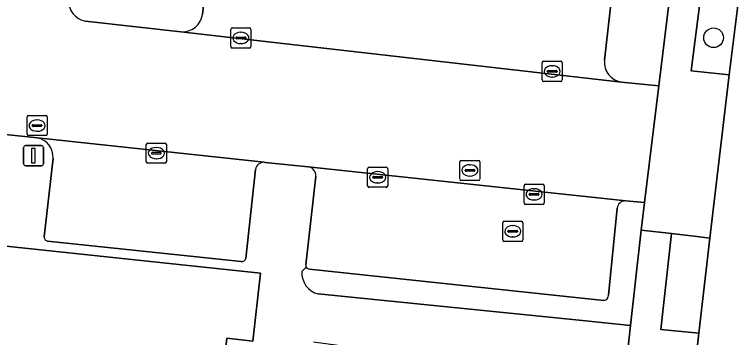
# Model space of a CAD drawing. Extents: x 162026 to 163502, y 387295 to 388169.
# Drawn here: x 162159.47 to 162195.29, y 387941.9 to 387957.96 of the extents above; entities that cross this region are included whole.
import ezdxf

# ---------------------------------------------------------------- set-up
doc = ezdxf.new("R2010")
doc.units = 0
for name, color, linetype in [('IMGEO_Boom', 7, 'Continuous'), ('IMGEO_Groenvoorziening', 7, 'Continuous'), ('IMGEO_Kolk', 7, 'Continuous'), ('IMGEO_Lichtmast', 7, 'Continuous'), ('IMGEO_Pand', 7, 'Continuous'), ('IMGEO_Parkeervlak_open', 7, 'Continuous'), ('IMGEO_Rijbaan_lokaal_open', 7, 'Continuous'), ('IMGEO_Rioolput', 7, 'Continuous'), ('IMGEO_Voetpad_open', 7, 'Continuous')]:
    doc.layers.add(name, color=color, linetype=linetype)

msp = doc.modelspace()

# ---------------------------------------------------------------- linework, layer by layer
at = {"layer": 'IMGEO_Boom'}
msp.add_circle((162194.243, 387956.8), 0.489, dxfattribs=at)
at = {"layer": 'IMGEO_Groenvoorziening'}
for points in [[(162168.825, 387957.959), (162169.273, 387962.029)], [(162192.14, 387959.482), (162191.994, 387959.499), (162191.711, 387959.531), (162189.287, 387959.801), (162188.821, 387955.689)], [(162189.664, 387954.591), (162191.516, 387954.405), (162192.131, 387959.426), (162192.14, 387959.482)], [(162193.664, 387959.321), (162193.133, 387955.152), (162195.019, 387954.965), (162195.555, 387959.213)], [(162163.008, 387957.628), (162167.747, 387957.096)], [(162174.582, 387944.07), (162187.562, 387942.761), (162190.111, 387942.504), (162190.639, 387947.238), (162190.807, 387948.616), (162189.872, 387948.69)], [(162189.447, 387948.337), (162189.014, 387944.013)], [(162173.988, 387945.396), (162173.772, 387945.188)], [(162188.79, 387943.744), (162187.693, 387943.863), (162174.141, 387945.309)]]:
    msp.add_lwpolyline(points, dxfattribs=at)
msp.add_lwpolyline([(162194.051, 387946.85), (162193.408, 387946.923), (162192.142, 387947.067), (162191.619, 387942.299), (162193.511, 387942.119)], close=True, dxfattribs=at)
for centre, radius, start, end in [((162163.182, 387958.636), 1.023, 175.8798, 260.2286), ((162167.821, 387958.108), 1.015, 265.8132, 351.5453), ((162189.82, 387955.583), 1.004, 173.9611, 261.0701), ((162189.842, 387948.294), 0.397, 85.5998, 173.8255), ((162174.143, 387945.491), 0.182, 211.5265, 269.226), ((162174.822, 387945.096), 1.054, 175.0125, 256.8347), ((162188.766, 387943.992), 0.249, 275.5628, 4.868)]:
    msp.add_arc(centre, radius, start, end, dxfattribs=at)
at = {"layer": 'IMGEO_Kolk'}
for p, q in [((162170.233, 387956.364), (162170.233, 387957.216)), ((162170.308, 387957.29), (162171.16, 387957.29)), ((162171.234, 387957.216), (162171.234, 387956.364)), ((162170.492, 387956.784), (162170.492, 387956.796)), ((162170.93, 387956.747), (162170.532, 387956.747)), ((162170.535, 387956.833), (162170.933, 387956.833)), ((162170.721, 387957.07), (162170.746, 387957.07)), ((162170.976, 387956.796), (162170.976, 387956.784)), ((162170.744, 387956.51), (162170.719, 387956.51)), ((162171.16, 387956.29), (162170.308, 387956.29)), ((162185.714, 387954.703), (162185.714, 387955.555)), ((162185.789, 387955.629), (162186.641, 387955.629)), ((162186.202, 387955.409), (162186.227, 387955.409)), ((162186.715, 387955.555), (162186.715, 387954.703)), ((162185.973, 387955.123), (162185.973, 387955.135)), ((162186.411, 387955.086), (162186.013, 387955.086)), ((162186.016, 387955.172), (162186.414, 387955.172)), ((162186.457, 387955.135), (162186.457, 387955.123)), ((162186.641, 387954.629), (162185.789, 387954.629)), ((162186.225, 387954.849), (162186.2, 387954.849)), ((162166.03, 387950.641), (162166.03, 387951.493)), ((162166.105, 387951.567), (162166.957, 387951.567)), ((162167.031, 387951.493), (162167.031, 387950.641)), ((162166.289, 387951.061), (162166.289, 387951.073)), ((162166.727, 387951.024), (162166.329, 387951.024)), ((162166.332, 387951.11), (162166.73, 387951.11)), ((162166.518, 387951.347), (162166.543, 387951.347)), ((162166.773, 387951.073), (162166.773, 387951.061)), ((162166.541, 387950.787), (162166.516, 387950.787)), ((162166.957, 387950.567), (162166.105, 387950.567)), ((162177.112, 387950.368), (162177.964, 387950.368)), ((162177.037, 387949.442), (162177.037, 387950.294)), ((162177.525, 387950.148), (162177.55, 387950.148)), ((162178.038, 387950.294), (162178.038, 387949.442)), ((162177.296, 387949.862), (162177.296, 387949.874)), ((162177.734, 387949.825), (162177.336, 387949.825)), ((162177.339, 387949.911), (162177.737, 387949.911)), ((162177.548, 387949.588), (162177.523, 387949.588)), ((162177.78, 387949.874), (162177.78, 387949.862)), ((162177.964, 387949.368), (162177.112, 387949.368)), ((162184.816, 387948.594), (162184.816, 387949.446)), ((162184.891, 387949.52), (162185.743, 387949.52)), ((162185.304, 387949.3), (162185.329, 387949.3)), ((162185.817, 387949.446), (162185.817, 387948.594)), ((162185.075, 387949.014), (162185.075, 387949.026)), ((162185.513, 387948.977), (162185.115, 387948.977)), ((162185.118, 387949.063), (162185.516, 387949.063)), ((162185.559, 387949.026), (162185.559, 387949.014)), ((162185.743, 387948.52), (162184.891, 387948.52)), ((162185.327, 387948.74), (162185.302, 387948.74))]:
    msp.add_line(p, q, dxfattribs=at)
for points in [[(162170.233, 387956.364), (162170.233, 387957.216)], [(162170.308, 387957.29), (162171.16, 387957.29)], [(162171.234, 387957.216), (162171.234, 387956.364)], [(162171.16, 387956.29), (162170.308, 387956.29)], [(162185.714, 387954.703), (162185.714, 387955.555)], [(162185.789, 387955.629), (162186.641, 387955.629)], [(162186.715, 387955.555), (162186.715, 387954.703)], [(162186.641, 387954.629), (162185.789, 387954.629)], [(162166.03, 387950.641), (162166.03, 387951.493)], [(162166.105, 387951.567), (162166.957, 387951.567)], [(162167.031, 387951.493), (162167.031, 387950.641)], [(162166.957, 387950.567), (162166.105, 387950.567)], [(162177.112, 387950.368), (162177.964, 387950.368)], [(162177.037, 387949.442), (162177.037, 387950.294)], [(162178.038, 387950.294), (162178.038, 387949.442)], [(162177.964, 387949.368), (162177.112, 387949.368)], [(162184.816, 387948.594), (162184.816, 387949.446)], [(162184.891, 387949.52), (162185.743, 387949.52)], [(162185.817, 387949.446), (162185.817, 387948.594)], [(162185.743, 387948.52), (162184.891, 387948.52)]]:
    msp.add_lwpolyline(points, dxfattribs=at)
for centre, radius, start, end in [((162170.31, 387957.214), 0.0765, 91.552, 178.448), ((162170.31, 387957.214), 0.0765, 91.552, 178.448), ((162171.158, 387957.214), 0.0765, 1.552, 88.448), ((162171.158, 387957.214), 0.0765, 1.552, 88.448), ((162170.532, 387956.793), 0.0403, 85.8775, 175.7526), ((162170.529, 387956.783), 0.0366, 178.938, 274.7102), ((162170.933, 387956.79), 0.043, 264.8664, 352.4533), ((162170.937, 387956.795), 0.0386, 1.7309, 96.639), ((162170.31, 387956.366), 0.0765, 181.552, 268.448), ((162170.31, 387956.366), 0.0765, 181.552, 268.448), ((162171.158, 387956.366), 0.0765, 271.552, 358.448), ((162171.158, 387956.366), 0.0765, 271.552, 358.448), ((162185.791, 387955.553), 0.0765, 91.552, 178.448), ((162185.791, 387955.553), 0.0765, 91.552, 178.448), ((162186.639, 387955.553), 0.0765, 1.552, 88.448), ((162186.639, 387955.553), 0.0765, 1.552, 88.448), ((162186.013, 387955.132), 0.0403, 85.8775, 175.7526), ((162186.01, 387955.122), 0.0366, 178.938, 274.7102), ((162186.414, 387955.129), 0.043, 264.8664, 352.4533), ((162186.418, 387955.134), 0.0386, 1.7309, 96.639), ((162185.791, 387954.705), 0.0765, 181.552, 268.448), ((162185.791, 387954.705), 0.0765, 181.552, 268.448), ((162186.639, 387954.705), 0.0765, 271.552, 358.448), ((162186.639, 387954.705), 0.0765, 271.552, 358.448), ((162166.107, 387951.491), 0.0765, 91.552, 178.448), ((162166.107, 387951.491), 0.0765, 91.552, 178.448), ((162166.955, 387951.491), 0.0765, 1.552, 88.448), ((162166.955, 387951.491), 0.0765, 1.552, 88.448), ((162166.329, 387951.07), 0.0403, 85.8775, 175.7526), ((162166.326, 387951.06), 0.0366, 178.938, 274.7102), ((162166.73, 387951.067), 0.043, 264.8664, 352.4533), ((162166.734, 387951.072), 0.0386, 1.7309, 96.639), ((162166.107, 387950.643), 0.0765, 181.552, 268.448), ((162166.107, 387950.643), 0.0765, 181.552, 268.448), ((162166.955, 387950.643), 0.0765, 271.552, 358.448), ((162166.955, 387950.643), 0.0765, 271.552, 358.448), ((162177.114, 387950.292), 0.0765, 91.552, 178.448), ((162177.114, 387950.292), 0.0765, 91.552, 178.448), ((162177.962, 387950.292), 0.0765, 1.552, 88.448), ((162177.962, 387950.292), 0.0765, 1.552, 88.448), ((162177.336, 387949.871), 0.0403, 85.8775, 175.7526), ((162177.333, 387949.861), 0.0366, 178.938, 274.7102), ((162177.737, 387949.868), 0.043, 264.8664, 352.4533), ((162177.741, 387949.873), 0.0386, 1.7309, 96.639), ((162177.114, 387949.444), 0.0765, 181.552, 268.448), ((162177.114, 387949.444), 0.0765, 181.552, 268.448), ((162177.962, 387949.444), 0.0765, 271.552, 358.448), ((162177.962, 387949.444), 0.0765, 271.552, 358.448), ((162184.893, 387949.444), 0.0765, 91.552, 178.448), ((162184.893, 387949.444), 0.0765, 91.552, 178.448), ((162185.741, 387949.444), 0.0765, 1.552, 88.448), ((162185.741, 387949.444), 0.0765, 1.552, 88.448), ((162185.115, 387949.023), 0.0403, 85.8775, 175.7526), ((162185.112, 387949.013), 0.0366, 178.938, 274.7102), ((162185.516, 387949.02), 0.043, 264.8664, 352.4533), ((162185.52, 387949.025), 0.0386, 1.7309, 96.639), ((162184.893, 387948.596), 0.0765, 181.552, 268.448), ((162184.893, 387948.596), 0.0765, 181.552, 268.448), ((162185.741, 387948.596), 0.0765, 271.552, 358.448), ((162185.741, 387948.596), 0.0765, 271.552, 358.448)]:
    msp.add_arc(centre, radius, start, end, dxfattribs=at)
for centre, major_axis, ratio, start_param, end_param in [((162170.72, 387956.79), (-0.387, 0.002), 0.722429, 4.712389, 7.853982), ((162170.745, 387956.79), (-0.39, 0.002), 0.717154, 1.570796, 4.712389), ((162186.201, 387955.129), (-0.387, 0.002), 0.722429, 4.712389, 7.853982), ((162186.226, 387955.129), (-0.39, 0.002), 0.717154, 1.570796, 4.712389), ((162166.517, 387951.067), (-0.387, 0.002), 0.722429, 4.712389, 7.853982), ((162166.542, 387951.067), (-0.39, 0.002), 0.717154, 1.570796, 4.712389), ((162177.524, 387949.868), (-0.387, 0.002), 0.722429, 4.712389, 7.853982), ((162177.549, 387949.868), (-0.39, 0.002), 0.717154, 1.570796, 4.712389), ((162185.303, 387949.02), (-0.387, 0.002), 0.722429, 4.712389, 7.853982), ((162185.328, 387949.02), (-0.39, 0.002), 0.717154, 1.570796, 4.712389)]:
    msp.add_ellipse(centre, major_axis=major_axis, ratio=ratio, start_param=start_param, end_param=end_param, dxfattribs=at)
at = {"layer": 'IMGEO_Lichtmast'}
for p, q in [((162160.024, 387951.439), (162160.814, 387951.439)), ((162160.814, 387951.439), (162160.024, 387951.439)), ((162159.924, 387950.539), (162159.924, 387951.339)), ((162159.924, 387951.339), (162159.924, 387950.539)), ((162160.914, 387951.339), (162160.914, 387950.539)), ((162160.914, 387950.539), (162160.914, 387951.339)), ((162160.814, 387950.439), (162160.024, 387950.439)), ((162160.024, 387950.439), (162160.814, 387950.439))]:
    msp.add_line(p, q, dxfattribs=at)
msp.add_lwpolyline([(162160.344, 387951.314), (162160.494, 387951.314), (162160.494, 387950.564), (162160.344, 387950.564), (162160.344, 387951.314)], dxfattribs=at)
for centre, start, end in [((162160.024, 387951.339), 90, 180), ((162160.024, 387951.339), 90, 180), ((162160.814, 387951.339), 0, 90), ((162160.814, 387951.339), 360, 90), ((162160.024, 387950.539), 180, 270), ((162160.024, 387950.539), 180, 270), ((162160.814, 387950.539), 270, 0), ((162160.814, 387950.539), 270, 0)]:
    msp.add_arc(centre, 0.1, start, end, dxfattribs=at)
at = {"layer": 'IMGEO_Pand'}
msp.add_lwpolyline([(162154.961, 387952.409), (162158.206, 387981.925), (162149.378, 387982.899), (162147.377, 387983.12), (162145.124, 387983.369), (162141.881, 387952.591), (162140.731, 387942.294), (162152.337, 387940.998), (162148.766, 387909.013), (162160.086, 387907.751), (162161.838, 387907.556), (162162.443, 387912.958), (162164.867, 387934.596), (162165.43, 387939.618), (162169.747, 387939.264), (162170.042, 387941.872), (162171.334, 387941.727), (162171.711, 387945.098), (162154.36, 387946.945)], close=True, dxfattribs=at)
at = {"layer": 'IMGEO_Parkeervlak_open'}
for points in [[(162189.287, 387959.801), (162187.75, 387959.972), (162183.39, 387960.457), (162180.683, 387960.759), (162177.993, 387961.058), (162173.436, 387961.565), (162169.273, 387962.029), (162168.825, 387957.959)], [(162188.821, 387955.689), (162189.287, 387959.801)], [(162167.747, 387957.096), (162189.664, 387954.591)], [(162171.888, 387950.611), (162160.612, 387951.825)], [(162161.391, 387950.81), (162160.958, 387946.905)], [(162189.872, 387948.69), (162174.081, 387950.393)], [(162170.974, 387945.825), (162171.466, 387950.255)], [(162174.46, 387949.92), (162173.964, 387945.523)], [(162189.014, 387944.013), (162189.447, 387948.337)], [(162161.122, 387946.697), (162170.753, 387945.676)], [(162174.141, 387945.309), (162187.693, 387943.863), (162188.79, 387943.744)]]:
    msp.add_lwpolyline(points, dxfattribs=at)
for centre, radius, start, end in [((162167.821, 387958.108), 1.015, 265.8132, 351.5453), ((162189.82, 387955.583), 1.004, 173.9611, 261.0701), ((162160.441, 387950.887), 0.953, 355.3544, 79.6572), ((162171.873, 387950.201), 0.411, 87.9118, 172.3903), ((162174.006, 387949.945), 0.454, 356.8508, 80.5574), ((162189.842, 387948.294), 0.397, 85.5998, 173.8255), ((162161.143, 387946.882), 0.187, 173.024, 263.4848), ((162170.769, 387945.891), 0.216, 265.8453, 342.1311), ((162174.137, 387945.49), 0.177, 169.2246, 212.1781), ((162174.143, 387945.491), 0.182, 211.5265, 269.226), ((162188.766, 387943.992), 0.249, 275.5628, 4.868)]:
    msp.add_arc(centre, radius, start, end, dxfattribs=at)
at = {"layer": 'IMGEO_Rijbaan_lokaal_open'}
for points in [[(162158.76, 387986.547), (162158.206, 387981.925), (162154.961, 387952.409), (162160.474, 387951.84), (162160.612, 387951.825), (162171.888, 387950.611), (162171.945, 387950.605), (162174.081, 387950.393), (162189.872, 387948.69), (162190.807, 387948.616), (162191.516, 387954.405), (162189.664, 387954.591), (162167.747, 387957.096), (162163.008, 387957.628)], [(162195.555, 387959.213), (162195.019, 387954.965), (162194.051, 387946.85), (162193.511, 387942.119), (162193.238, 387939.698), (162192.676, 387934.408)]]:
    msp.add_lwpolyline(points, dxfattribs=at)
msp.add_arc((162163.182, 387958.636), 1.023, 175.8798, 260.2286, dxfattribs=at)
at = {"layer": 'IMGEO_Rioolput'}
for p, q in [((162160.099, 387952.011), (162160.099, 387952.863)), ((162160.174, 387952.937), (162161.026, 387952.937)), ((162161.1, 387952.863), (162161.1, 387952.011)), ((162160.401, 387952.48), (162160.799, 387952.48)), ((162160.587, 387952.717), (162160.612, 387952.717)), ((162160.358, 387952.431), (162160.358, 387952.443)), ((162160.796, 387952.394), (162160.398, 387952.394)), ((162160.61, 387952.157), (162160.585, 387952.157)), ((162160.842, 387952.443), (162160.842, 387952.431)), ((162161.026, 387951.937), (162160.174, 387951.937)), ((162181.696, 387950.708), (162182.548, 387950.708)), ((162181.621, 387949.782), (162181.621, 387950.634)), ((162182.109, 387950.488), (162182.134, 387950.488)), ((162182.622, 387950.634), (162182.622, 387949.782)), ((162181.88, 387950.202), (162181.88, 387950.214)), ((162182.318, 387950.165), (162181.92, 387950.165)), ((162181.923, 387950.251), (162182.321, 387950.251)), ((162182.364, 387950.214), (162182.364, 387950.202)), ((162182.548, 387949.708), (162181.696, 387949.708)), ((162182.132, 387949.928), (162182.107, 387949.928)), ((162183.756, 387946.758), (162183.756, 387947.61)), ((162183.831, 387947.684), (162184.683, 387947.684)), ((162184.244, 387947.464), (162184.269, 387947.464)), ((162184.757, 387947.61), (162184.757, 387946.758)), ((162184.015, 387947.178), (162184.015, 387947.19)), ((162184.453, 387947.141), (162184.055, 387947.141)), ((162184.058, 387947.227), (162184.456, 387947.227)), ((162184.499, 387947.19), (162184.499, 387947.178)), ((162184.267, 387946.904), (162184.242, 387946.904)), ((162184.683, 387946.684), (162183.831, 387946.684))]:
    msp.add_line(p, q, dxfattribs=at)
for points in [[(162160.099, 387952.011), (162160.099, 387952.863)], [(162160.174, 387952.937), (162161.026, 387952.937)], [(162161.1, 387952.863), (162161.1, 387952.011)], [(162161.026, 387951.937), (162160.174, 387951.937)], [(162181.696, 387950.708), (162182.548, 387950.708)], [(162181.621, 387949.782), (162181.621, 387950.634)], [(162182.622, 387950.634), (162182.622, 387949.782)], [(162182.548, 387949.708), (162181.696, 387949.708)], [(162183.756, 387946.758), (162183.756, 387947.61)], [(162183.831, 387947.684), (162184.683, 387947.684)], [(162184.757, 387947.61), (162184.757, 387946.758)], [(162184.683, 387946.684), (162183.831, 387946.684)]]:
    msp.add_lwpolyline(points, dxfattribs=at)
for centre, radius, start, end in [((162160.176, 387952.861), 0.0765, 91.552, 178.448), ((162160.176, 387952.861), 0.0765, 91.552, 178.448), ((162161.024, 387952.861), 0.0765, 1.552, 88.448), ((162161.024, 387952.861), 0.0765, 1.552, 88.448), ((162160.398, 387952.44), 0.0403, 85.8775, 175.7526), ((162160.803, 387952.442), 0.0386, 1.7309, 96.639), ((162160.395, 387952.43), 0.0366, 178.938, 274.7102), ((162160.799, 387952.437), 0.043, 264.8664, 352.4533), ((162160.176, 387952.013), 0.0765, 181.552, 268.448), ((162160.176, 387952.013), 0.0765, 181.552, 268.448), ((162161.024, 387952.013), 0.0765, 271.552, 358.448), ((162161.024, 387952.013), 0.0765, 271.552, 358.448), ((162181.698, 387950.632), 0.0765, 91.552, 178.448), ((162181.698, 387950.632), 0.0765, 91.552, 178.448), ((162182.546, 387950.632), 0.0765, 1.552, 88.448), ((162182.546, 387950.632), 0.0765, 1.552, 88.448), ((162181.92, 387950.211), 0.0403, 85.8775, 175.7526), ((162181.917, 387950.201), 0.0366, 178.938, 274.7102), ((162182.321, 387950.208), 0.043, 264.8664, 352.4533), ((162182.325, 387950.213), 0.0386, 1.7309, 96.639), ((162181.698, 387949.784), 0.0765, 181.552, 268.448), ((162181.698, 387949.784), 0.0765, 181.552, 268.448), ((162182.546, 387949.784), 0.0765, 271.552, 358.448), ((162182.546, 387949.784), 0.0765, 271.552, 358.448), ((162183.833, 387947.608), 0.0765, 91.552, 178.448), ((162183.833, 387947.608), 0.0765, 91.552, 178.448), ((162184.681, 387947.608), 0.0765, 1.552, 88.448), ((162184.681, 387947.608), 0.0765, 1.552, 88.448), ((162184.055, 387947.187), 0.0403, 85.8775, 175.7526), ((162184.052, 387947.177), 0.0366, 178.938, 274.7102), ((162184.456, 387947.184), 0.043, 264.8664, 352.4533), ((162184.46, 387947.189), 0.0386, 1.7309, 96.639), ((162183.833, 387946.76), 0.0765, 181.552, 268.448), ((162183.833, 387946.76), 0.0765, 181.552, 268.448), ((162184.681, 387946.76), 0.0765, 271.552, 358.448), ((162184.681, 387946.76), 0.0765, 271.552, 358.448)]:
    msp.add_arc(centre, radius, start, end, dxfattribs=at)
for centre, major_axis, ratio, start_param, end_param in [((162160.586, 387952.437), (-0.387, 0.002), 0.722429, 4.712389, 7.853982), ((162160.611, 387952.437), (-0.39, 0.002), 0.717154, 1.570796, 4.712389), ((162182.108, 387950.208), (-0.387, 0.002), 0.722429, 4.712389, 7.853982), ((162182.133, 387950.208), (-0.39, 0.002), 0.717154, 1.570796, 4.712389), ((162184.243, 387947.184), (-0.387, 0.002), 0.722429, 4.712389, 7.853982), ((162184.268, 387947.184), (-0.39, 0.002), 0.717154, 1.570796, 4.712389)]:
    msp.add_ellipse(centre, major_axis=major_axis, ratio=ratio, start_param=start_param, end_param=end_param, dxfattribs=at)
at = {"layer": 'IMGEO_Voetpad_open'}
for points in [[(162192.14, 387959.482), (162192.131, 387959.426), (162191.516, 387954.405), (162190.807, 387948.616), (162190.639, 387947.238), (162192.142, 387947.067), (162193.408, 387946.923), (162194.051, 387946.85), (162195.019, 387954.965), (162193.133, 387955.152), (162193.664, 387959.321)], [(162160.612, 387951.825), (162160.474, 387951.84), (162154.961, 387952.409), (162154.36, 387946.945), (162171.711, 387945.098), (162171.334, 387941.727), (162170.042, 387941.872), (162169.747, 387939.264), (162165.43, 387939.618), (162164.867, 387934.596), (162171.7, 387933.9), (162171.788, 387933.89)], [(162160.958, 387946.905), (162161.391, 387950.81)], [(162174.081, 387950.393), (162171.945, 387950.605), (162171.888, 387950.611)], [(162171.466, 387950.255), (162170.974, 387945.825)], [(162173.964, 387945.523), (162174.46, 387949.92)], [(162192.676, 387934.408), (162190.8, 387934.655), (162191.364, 387939.905), (162193.238, 387939.698), (162193.511, 387942.119), (162191.619, 387942.299), (162192.142, 387947.067), (162190.639, 387947.238), (162190.111, 387942.504), (162189.837, 387940.051), (162189.637, 387938.26), (162189.449, 387936.572)], [(162170.753, 387945.676), (162161.122, 387946.697)], [(162173.772, 387945.188), (162173.988, 387945.396)], [(162190.111, 387942.504), (162187.562, 387942.761), (162174.582, 387944.07)], [(162174.348, 387941.684), (162175.798, 387941.489), (162189.837, 387940.051), (162190.111, 387942.504)]]:
    msp.add_lwpolyline(points, dxfattribs=at)
for centre, radius, start, end in [((162160.441, 387950.887), 0.953, 355.3544, 79.6572), ((162171.873, 387950.201), 0.411, 87.9118, 172.3903), ((162174.006, 387949.945), 0.454, 356.8508, 80.5574), ((162161.143, 387946.882), 0.187, 173.024, 263.4848), ((162170.769, 387945.891), 0.216, 265.8453, 342.1311), ((162174.137, 387945.49), 0.177, 169.2246, 212.1781), ((162174.822, 387945.096), 1.054, 175.0125, 256.8347)]:
    msp.add_arc(centre, radius, start, end, dxfattribs=at)

doc.saveas('drawing.dxf')
